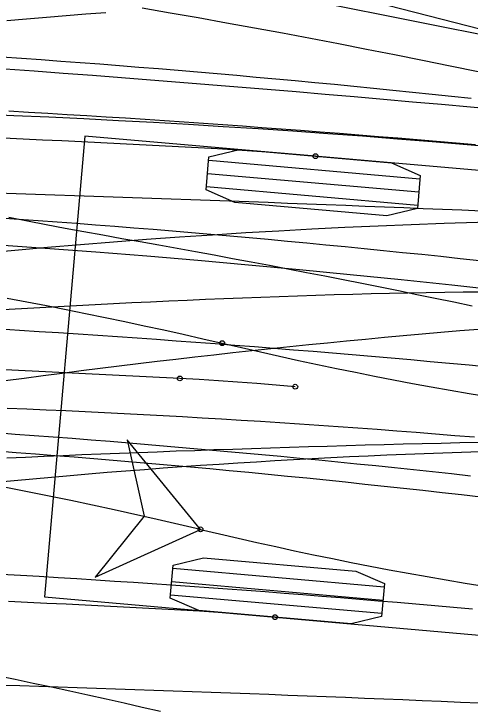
# Model space of a CAD drawing. Extents: x -14 to 1565148, y -25 to 642856.
# Drawn here: x 1565006.85 to 1565014.73, y 636512.72 to 636524.76 of the extents above; entities that cross this region are included whole.
import ezdxf

# ---------------------------------------------------------------- set-up
doc = ezdxf.new("R2010")
doc.units = 0
for name, color, linetype in [('DR_P_Headwall', 7, 'Continuous'), ('GE_P_Alignment_100_Stations', 7, 'Continuous'), ('MT_P_Work_Area', 7, 'Continuous'), ('PM_P_Edge_Line', 7, 'Continuous'), ('TR_Turning_Path25', 7, 'Continuous'), ('TR_Turning_Path27', 7, 'Continuous'), ('TR_Turning_Path28', 7, 'Continuous'), ('TR_Turning_Path28 - Copy-1', 7, 'Continuous'), ('TR_Turning_Path29', 7, 'Continuous')]:
    doc.layers.add(name, color=color, linetype=linetype)

msp = doc.modelspace()

# ---------------------------------------------------------------- linework, layer by layer
at = {"layer": 'DR_P_Headwall'}
msp.add_lwpolyline([(1565014.81, 636517.439), (1565014.474, 636517.467), (1565014.138, 636517.494), (1565013.802, 636517.52), (1565013.466, 636517.546), (1565013.13, 636517.572), (1565012.794, 636517.596), (1565012.457, 636517.62), (1565012.121, 636517.644), (1565011.785, 636517.667), (1565011.448, 636517.689), (1565011.112, 636517.711), (1565010.775, 636517.732), (1565010.439, 636517.752), (1565010.102, 636517.772), (1565009.765, 636517.792), (1565009.429, 636517.811), (1565009.092, 636517.829), (1565008.755, 636517.846), (1565008.418, 636517.863), (1565008.081, 636517.88), (1565007.745, 636517.896), (1565007.408, 636517.911), (1565007.071, 636517.926), (1565006.733, 636517.94)], dxfattribs=at)
msp.add_arc((1564998.655, 636332.944), 190.231, 77.32682, 100.64576, dxfattribs=at)
at = {"layer": 'GE_P_Alignment_100_Stations'}
for points in [[(1565032.131, 636520.68), (1565031.511, 636520.846), (1565028.303, 636521.572), (1565025.076, 636522.283), (1565021.845, 636522.976), (1565018.611, 636523.653), (1565015.373, 636524.312), (1565012.132, 636524.955), (1565008.887, 636525.581), (1565005.639, 636526.19), (1565002.388, 636526.782), (1565000.436, 636527.13)], [(1565053.339, 636514.06), (1565050.158, 636514.967), (1565046.964, 636515.866), (1565043.768, 636516.759), (1565040.57, 636517.644), (1565037.371, 636518.524), (1565034.17, 636519.396), (1565030.967, 636520.262), (1565027.762, 636521.121), (1565024.555, 636521.974), (1565021.347, 636522.82), (1565018.137, 636523.659), (1565014.925, 636524.492), (1565011.711, 636525.318), (1565008.496, 636526.137), (1565008.174, 636526.219)], [(1565014.932, 636519.951), (1565014.614, 636519.947), (1565014.296, 636519.942), (1565013.978, 636519.937), (1565013.66, 636519.931), (1565013.342, 636519.924), (1565013.024, 636519.917), (1565012.706, 636519.908), (1565012.388, 636519.9), (1565012.07, 636519.89), (1565011.752, 636519.88), (1565011.434, 636519.869), (1565011.116, 636519.858), (1565010.798, 636519.846), (1565010.48, 636519.833), (1565010.162, 636519.82), (1565009.844, 636519.806), (1565009.526, 636519.792), (1565009.208, 636519.777), (1565008.889, 636519.762), (1565008.571, 636519.746), (1565008.253, 636519.73), (1565007.934, 636519.713), (1565007.616, 636519.696), (1565007.297, 636519.678), (1565006.979, 636519.66), (1565006.66, 636519.642)], [(1565014.888, 636517.347), (1565014.56, 636517.341), (1565014.233, 636517.333), (1565013.905, 636517.326), (1565013.577, 636517.318), (1565013.25, 636517.309), (1565012.922, 636517.301), (1565012.595, 636517.292), (1565012.267, 636517.282), (1565011.94, 636517.273), (1565011.613, 636517.263), (1565011.286, 636517.253), (1565010.959, 636517.242), (1565010.632, 636517.231), (1565010.306, 636517.22), (1565009.979, 636517.208), (1565009.653, 636517.197), (1565009.327, 636517.185), (1565009.001, 636517.172), (1565008.675, 636517.16), (1565008.349, 636517.147), (1565008.024, 636517.134), (1565007.699, 636517.12), (1565007.374, 636517.107), (1565007.049, 636517.093), (1565006.724, 636517.079)]]:
    msp.add_lwpolyline(points, dxfattribs=at)
msp.add_arc((1564614.651, 634973.928), 1605.395, 74.111231, 75.773222, dxfattribs=at)
at = {"layer": 'MT_P_Work_Area'}
for points in [[(1565014.752, 636523.296), (1565014.414, 636523.332), (1565014.077, 636523.368), (1565013.739, 636523.402), (1565013.402, 636523.437), (1565013.065, 636523.47), (1565012.727, 636523.503), (1565012.389, 636523.536), (1565012.052, 636523.568), (1565011.714, 636523.6), (1565011.376, 636523.631), (1565011.038, 636523.662), (1565010.701, 636523.692), (1565010.363, 636523.721), (1565010.025, 636523.75), (1565009.687, 636523.779), (1565009.349, 636523.807), (1565009.011, 636523.835), (1565008.673, 636523.862), (1565008.334, 636523.888), (1565007.996, 636523.914), (1565007.658, 636523.939), (1565007.32, 636523.964), (1565006.981, 636523.989), (1565006.643, 636524.013)], [(1565014.828, 636522.494), (1565014.493, 636522.523), (1565014.157, 636522.552), (1565013.821, 636522.58), (1565013.485, 636522.608), (1565013.15, 636522.636), (1565012.814, 636522.663), (1565012.478, 636522.689), (1565012.142, 636522.716), (1565011.806, 636522.741), (1565011.47, 636522.767), (1565011.134, 636522.792), (1565010.798, 636522.816), (1565010.462, 636522.84), (1565010.126, 636522.864), (1565009.79, 636522.887), (1565009.453, 636522.91), (1565009.117, 636522.932), (1565008.781, 636522.954), (1565008.445, 636522.975), (1565008.108, 636522.996), (1565007.772, 636523.016), (1565007.435, 636523.036), (1565007.099, 636523.056), (1565006.763, 636523.075)], [(1565014.74, 636516.77), (1565014.413, 636516.806), (1565014.085, 636516.841), (1565013.758, 636516.876), (1565013.431, 636516.91), (1565013.103, 636516.944), (1565012.775, 636516.977), (1565012.448, 636517.01), (1565012.12, 636517.042), (1565011.792, 636517.074), (1565011.465, 636517.105), (1565011.137, 636517.136), (1565010.809, 636517.166), (1565010.481, 636517.196), (1565010.153, 636517.225), (1565009.825, 636517.254), (1565009.497, 636517.282), (1565009.169, 636517.31), (1565008.841, 636517.337), (1565008.513, 636517.364), (1565008.185, 636517.39), (1565007.856, 636517.416), (1565007.528, 636517.441), (1565007.2, 636517.466), (1565006.871, 636517.49), (1565006.543, 636517.514)], [(1565014.774, 636514.467), (1565014.449, 636514.496), (1565014.123, 636514.525), (1565013.798, 636514.553), (1565013.473, 636514.581), (1565013.147, 636514.609), (1565012.822, 636514.636), (1565012.496, 636514.662), (1565012.171, 636514.689), (1565011.845, 636514.715), (1565011.52, 636514.74), (1565011.194, 636514.765), (1565010.869, 636514.789), (1565010.543, 636514.814), (1565010.217, 636514.837), (1565009.892, 636514.86), (1565009.566, 636514.883), (1565009.241, 636514.906), (1565008.915, 636514.928), (1565008.589, 636514.949), (1565008.264, 636514.97), (1565007.938, 636514.991), (1565007.612, 636515.011), (1565007.287, 636515.031), (1565006.961, 636515.05), (1565006.635, 636515.069)]]:
    msp.add_lwpolyline(points, dxfattribs=at)
msp.add_arc((1564991.281, 636303.808), 217.495, 82.26383, 97.14358, dxfattribs=at)
at = {"layer": 'PM_P_Edge_Line'}
msp.add_lwpolyline([(1565015.055, 636518.653), (1565014.719, 636518.685), (1565014.382, 636518.715), (1565014.045, 636518.746), (1565013.708, 636518.776), (1565013.37, 636518.806), (1565013.033, 636518.835), (1565012.696, 636518.864), (1565012.358, 636518.892), (1565012.021, 636518.92), (1565011.683, 636518.948), (1565011.345, 636518.975), (1565011.007, 636519.002), (1565010.669, 636519.028), (1565010.331, 636519.054), (1565009.993, 636519.079), (1565009.655, 636519.104), (1565009.316, 636519.129), (1565008.978, 636519.153), (1565008.639, 636519.176), (1565008.3, 636519.199), (1565007.961, 636519.221), (1565007.622, 636519.243), (1565007.283, 636519.265), (1565006.943, 636519.285), (1565006.604, 636519.306)], dxfattribs=at)
msp.add_arc((1564974.513, 636082.407), 442.57, 79.68783, 88.0519, dxfattribs=at)
at = {"layer": 'TR_Turning_Path25'}
for points in [[(1565006.735, 636519.847), (1565007.074, 636519.783), (1565007.413, 636519.717), (1565007.751, 636519.649), (1565008.089, 636519.581), (1565008.427, 636519.511), (1565008.765, 636519.44), (1565009.103, 636519.368), (1565009.44, 636519.295), (1565009.777, 636519.22), (1565010.114, 636519.144), (1565010.45, 636519.067)], [(1565010.448, 636519.068), (1565010.781, 636518.991), (1565011.111, 636518.916), (1565011.44, 636518.842), (1565011.769, 636518.77), (1565012.097, 636518.7), (1565012.426, 636518.631), (1565012.754, 636518.564), (1565013.082, 636518.498), (1565013.41, 636518.434), (1565013.737, 636518.372), (1565014.064, 636518.312), (1565014.391, 636518.253), (1565014.718, 636518.197), (1565015.044, 636518.142)], [(1565010.076, 636515.847), (1565008.808, 636517.393), (1565009.103, 636516.074), (1565008.255, 636515.021), (1565010.076, 636515.847)], [(1565006.551, 636517.204), (1565006.886, 636517.179), (1565007.222, 636517.153), (1565007.557, 636517.127), (1565007.892, 636517.101), (1565008.228, 636517.073), (1565008.563, 636517.045), (1565008.898, 636517.017), (1565009.233, 636516.988), (1565009.568, 636516.958), (1565009.903, 636516.928), (1565010.238, 636516.898), (1565010.573, 636516.866), (1565010.908, 636516.835), (1565011.242, 636516.802), (1565011.577, 636516.769), (1565011.912, 636516.736), (1565012.246, 636516.702), (1565012.581, 636516.667), (1565012.915, 636516.632), (1565013.25, 636516.597), (1565013.584, 636516.56), (1565013.918, 636516.524), (1565014.253, 636516.487), (1565014.587, 636516.449), (1565014.921, 636516.411)], [(1565010.076, 636515.847), (1565010.401, 636515.77), (1565010.726, 636515.695), (1565011.051, 636515.622), (1565011.376, 636515.55), (1565011.702, 636515.479), (1565012.028, 636515.41), (1565012.354, 636515.342), (1565012.681, 636515.276), (1565013.008, 636515.212), (1565013.336, 636515.149), (1565013.663, 636515.088), (1565013.991, 636515.03), (1565014.32, 636514.973), (1565014.649, 636514.918), (1565014.978, 636514.865)], [(1565006.554, 636513.32), (1565006.869, 636513.256), (1565007.184, 636513.191), (1565007.499, 636513.124), (1565007.814, 636513.057), (1565008.128, 636512.988), (1565008.442, 636512.919), (1565008.756, 636512.848), (1565009.069, 636512.776), (1565009.383, 636512.702)]]:
    msp.add_lwpolyline(points, dxfattribs=at)
msp.add_lwpolyline([(1565010.076, 636515.847), (1565008.808, 636517.393), (1565009.103, 636516.074), (1565008.255, 636515.021)], close=True, dxfattribs=at)
for centre in [(1565010.448, 636519.068), (1565010.45, 636519.067), (1565010.076, 636515.847), (1565010.076, 636515.847)]:
    msp.add_circle(centre, 0.0417, dxfattribs=at)
msp.add_arc((1564989.087, 636426.565), 91.716, 76.77078, 136.7592, dxfattribs=at)
at = {"layer": 'TR_Turning_Path27'}
for points in [[(1565006.762, 636521.246), (1565007.085, 636521.182), (1565007.409, 636521.118), (1565007.734, 636521.057), (1565008.059, 636520.996), (1565008.385, 636520.937), (1565008.712, 636520.879), (1565009.032, 636520.823), (1565009.352, 636520.766), (1565009.671, 636520.709), (1565009.991, 636520.651), (1565010.31, 636520.592), (1565010.629, 636520.533), (1565010.948, 636520.474), (1565011.267, 636520.414), (1565011.586, 636520.353), (1565011.905, 636520.291), (1565012.224, 636520.229), (1565012.543, 636520.167), (1565012.861, 636520.104), (1565013.179, 636520.04), (1565013.498, 636519.976), (1565013.816, 636519.911), (1565014.134, 636519.846), (1565014.452, 636519.78), (1565014.769, 636519.713)], [(1565006.604, 636521.235), (1565006.935, 636521.212), (1565007.267, 636521.188), (1565007.599, 636521.164), (1565007.93, 636521.139), (1565008.262, 636521.114), (1565008.594, 636521.088), (1565008.925, 636521.062), (1565009.257, 636521.035), (1565009.589, 636521.008), (1565009.921, 636520.98), (1565010.252, 636520.951), (1565010.584, 636520.922), (1565010.916, 636520.893), (1565011.247, 636520.862), (1565011.579, 636520.832), (1565011.911, 636520.801), (1565012.242, 636520.769), (1565012.574, 636520.737), (1565012.905, 636520.704), (1565013.237, 636520.671), (1565013.569, 636520.637), (1565013.9, 636520.603), (1565014.232, 636520.568), (1565014.563, 636520.533), (1565014.895, 636520.497)]]:
    msp.add_lwpolyline(points, dxfattribs=at)
msp.add_arc((1564977.942, 636344.712), 182.816, 70.31624, 80.19793, dxfattribs=at)
at = {"layer": 'TR_Turning_Path28'}
for p, q in [((1565008.078, 636522.648), (1565007.379, 636514.679)), ((1565023.021, 636521.337), (1565008.078, 636522.648)), ((1565010.216, 636522.231), (1565013.869, 636521.91)), ((1565010.196, 636522.002), (1565013.849, 636521.682)), ((1565010.176, 636521.774), (1565013.829, 636521.454)), ((1565009.597, 636515.175), (1565013.25, 636514.854)), ((1565009.577, 636514.946), (1565013.23, 636514.626)), ((1565007.379, 636514.679), (1565022.321, 636513.368)), ((1565007.379, 636514.679), (1565007.379, 636514.679)), ((1565009.557, 636514.718), (1565013.21, 636514.397))]:
    msp.add_line(p, q, dxfattribs=at)
for points in [[(1565012.063, 636522.299), (1565011.728, 636522.328), (1565011.389, 636522.356), (1565011.05, 636522.381), (1565010.711, 636522.404), (1565010.371, 636522.425), (1565010.033, 636522.444), (1565009.695, 636522.461), (1565009.359, 636522.479), (1565009.023, 636522.496), (1565008.687, 636522.512), (1565008.351, 636522.529), (1565008.015, 636522.545), (1565007.679, 636522.562), (1565007.343, 636522.578), (1565007.007, 636522.593), (1565006.671, 636522.609)], [(1565014.93, 636521.35), (1565014.595, 636521.364), (1565014.26, 636521.378), (1565013.925, 636521.392), (1565013.59, 636521.405), (1565013.255, 636521.419), (1565012.92, 636521.432), (1565012.585, 636521.445), (1565012.25, 636521.458), (1565011.915, 636521.471), (1565011.58, 636521.484), (1565011.245, 636521.497), (1565010.91, 636521.509), (1565010.575, 636521.522), (1565010.24, 636521.534), (1565009.905, 636521.546), (1565009.57, 636521.558), (1565009.235, 636521.569), (1565008.9, 636521.581), (1565008.565, 636521.592), (1565008.229, 636521.604), (1565007.894, 636521.615), (1565007.559, 636521.626), (1565007.224, 636521.636), (1565006.889, 636521.647), (1565006.554, 636521.658)], [(1565011.713, 636518.314), (1565011.381, 636518.343), (1565011.049, 636518.37), (1565010.716, 636518.395), (1565010.384, 636518.418), (1565010.051, 636518.438), (1565009.718, 636518.457)], [(1565011.363, 636514.329), (1565011.034, 636514.358), (1565010.708, 636514.385), (1565010.382, 636514.409), (1565010.057, 636514.431), (1565009.732, 636514.451), (1565009.404, 636514.469), (1565009.075, 636514.486), (1565008.744, 636514.503), (1565008.412, 636514.52), (1565008.081, 636514.536), (1565007.75, 636514.552), (1565007.419, 636514.568), (1565007.087, 636514.584), (1565006.756, 636514.6)], [(1565014.899, 636512.843), (1565014.568, 636512.857), (1565014.237, 636512.871), (1565013.906, 636512.885), (1565013.575, 636512.899), (1565013.243, 636512.912), (1565012.912, 636512.926), (1565012.581, 636512.939), (1565012.25, 636512.952), (1565011.918, 636512.965), (1565011.587, 636512.978), (1565011.256, 636512.99), (1565010.925, 636513.003), (1565010.594, 636513.015), (1565010.262, 636513.027), (1565009.931, 636513.039), (1565009.6, 636513.051), (1565009.269, 636513.063), (1565008.938, 636513.075), (1565008.606, 636513.086), (1565008.275, 636513.097), (1565007.944, 636513.108), (1565007.613, 636513.119), (1565007.282, 636513.13), (1565006.95, 636513.141), (1565006.619, 636513.151)]]:
    msp.add_lwpolyline(points, dxfattribs=at)
for points in [[(1565010.171, 636521.718), (1565010.221, 636522.287), (1565010.748, 636522.414), (1565013.378, 636522.183), (1565013.874, 636521.967), (1565013.824, 636521.397), (1565013.298, 636521.27), (1565010.668, 636521.501)], [(1565009.552, 636514.661), (1565009.602, 636515.231), (1565010.129, 636515.358), (1565012.759, 636515.127), (1565013.255, 636514.911), (1565013.205, 636514.341), (1565012.678, 636514.214), (1565010.048, 636514.445)]]:
    msp.add_lwpolyline(points, close=True, dxfattribs=at)
for centre in [(1565012.063, 636522.299), (1565009.718, 636518.457), (1565009.718, 636518.457), (1565011.713, 636518.314), (1565011.363, 636514.329)]:
    msp.add_circle(centre, 0.0417, dxfattribs=at)
msp.add_arc((1564980.185, 635948.333), 570.888, 87.03462, 94.51107, dxfattribs=at)
at = {"layer": 'TR_Turning_Path28 - Copy-1'}
msp.add_arc((1564913.591, 636033.323), 481.666, 78.50755, 86.20032, dxfattribs=at)
at = {"layer": 'TR_Turning_Path29'}
for points in [[(1565008.437, 636524.78), (1565008.094, 636524.753), (1565007.752, 636524.725), (1565007.41, 636524.697), (1565007.068, 636524.667), (1565006.726, 636524.637)], [(1565014.883, 636519.304), (1565014.558, 636519.278), (1565014.232, 636519.25), (1565013.906, 636519.221), (1565013.579, 636519.192), (1565013.253, 636519.162), (1565012.926, 636519.132), (1565012.599, 636519.101), (1565012.272, 636519.068), (1565011.945, 636519.036), (1565011.618, 636519.002), (1565011.29, 636518.968), (1565010.963, 636518.933), (1565010.635, 636518.897), (1565010.307, 636518.861), (1565009.979, 636518.824), (1565009.651, 636518.786), (1565009.323, 636518.747), (1565008.995, 636518.708), (1565008.666, 636518.668), (1565008.338, 636518.627), (1565008.01, 636518.586), (1565007.681, 636518.544), (1565007.353, 636518.501), (1565007.024, 636518.458), (1565006.696, 636518.413)], [(1565014.911, 636517.188), (1565014.588, 636517.178), (1565014.265, 636517.167), (1565013.943, 636517.155), (1565013.62, 636517.143), (1565013.297, 636517.129), (1565012.975, 636517.115), (1565012.652, 636517.1), (1565012.33, 636517.084), (1565012.007, 636517.067), (1565011.685, 636517.05), (1565011.362, 636517.031), (1565011.04, 636517.012), (1565010.718, 636516.992), (1565010.395, 636516.971), (1565010.073, 636516.949), (1565009.751, 636516.927), (1565009.429, 636516.903), (1565009.107, 636516.879), (1565008.785, 636516.854), (1565008.463, 636516.828), (1565008.141, 636516.802), (1565007.819, 636516.774), (1565007.498, 636516.746), (1565007.176, 636516.716), (1565006.855, 636516.686), (1565006.533, 636516.656)]]:
    msp.add_lwpolyline(points, dxfattribs=at)
msp.add_arc((1565018.671, 636391.904), 129.304, 86.34072, 118.81406, dxfattribs=at)

doc.saveas('drawing.dxf')
